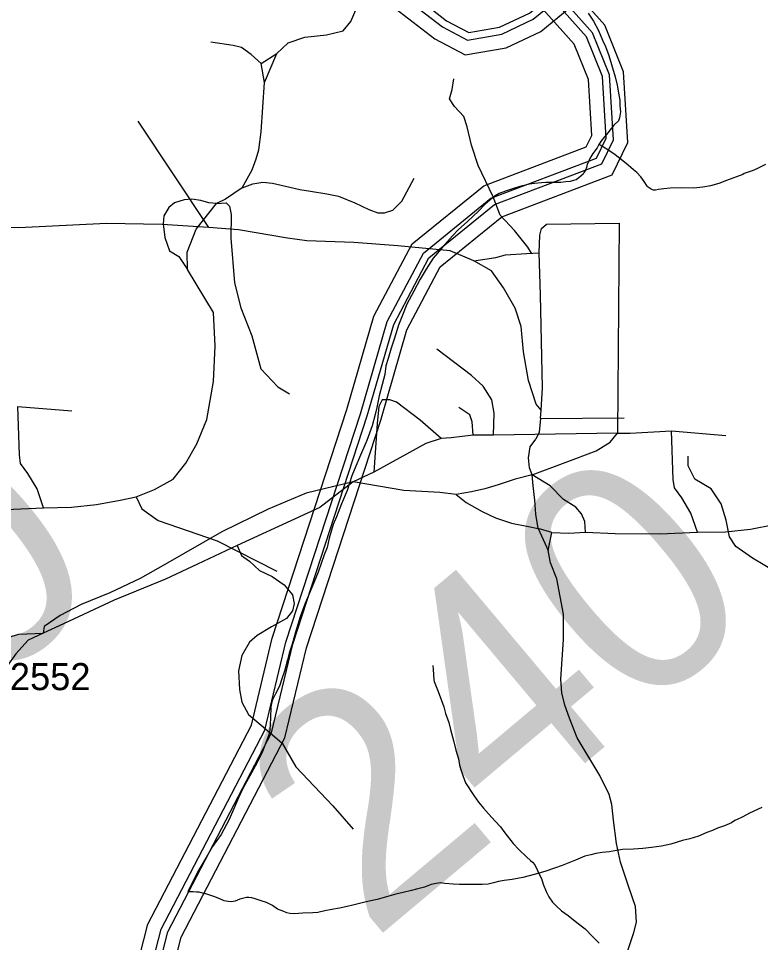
# Model space of a CAD drawing. Extents: x 2169602 to 2449496, y 721995 to 810662.
# Drawn here: x 2392905 to 2396327, y 779180 to 783443 of the extents above; entities that cross this region are included whole.
import ezdxf

# ---------------------------------------------------------------- set-up
doc = ezdxf.new("R2010")
doc.units = 0
doc.layers.add('Default', color=7, linetype='Continuous')

msp = doc.modelspace()

# ---------------------------------------------------------------- linework, layer by layer
at = {"layer": 'Default'}
for p, q in [((2394024, 783234.9), (2394096.1, 783280.5)), ((2394039.2, 783147.6), (2394096.1, 783280.5)), ((2394039.2, 783147.6), (2394024, 783234.9)), ((2393783.3, 782479), (2393456.7, 782969.1)), ((2392901.1, 781652.6), (2393150.9, 781632.1)), ((2395311.8, 781596.6), (2395698.8, 781600.8)), ((2395095.1, 781520), (2395001.8, 781520)), ((2395667.3, 781529.4), (2395095.1, 781520)), ((2395667.3, 781529.4), (2395726.4, 781530)), ((2395726.4, 781530), (2395916.9, 781539.7)), ((2395916.9, 781539.7), (2396166.7, 781519.3)), ((2394543.1, 781348.8), (2394448.3, 781304.2)), ((2395364.9, 781071), (2395301.7, 781089.5)), ((2395301.7, 781089.5), (2395347.4, 780987.4)), ((2395347.4, 780987.4), (2395364.9, 781071)), ((2393913.2, 781011.2), (2393933.9, 780964.6)), ((2393018, 780606.3), (2392949.7, 780575))]:
    msp.add_line(p, q, dxfattribs=at)
for points in [[(2393512.5, 779044.4), (2393562.5, 779240.5), (2394040.6, 780159), (2394138.1, 780565.7), (2394482.3, 781618.6), (2394604.7, 782043.9), (2394772.1, 782359.9), (2395083.7, 782613.3), (2395571.2, 782798.7), (2395615.3, 782889.6), (2395597.8, 783175), (2395523.8, 783358.5), (2395229.1, 783690.5)], [(2393447.2, 779053.6), (2393500.7, 779264), (2393978.7, 780182.1), (2394074.9, 780583.6), (2394419.5, 781637.9), (2394543.5, 782068.6), (2394720.3, 782402.4), (2395050.5, 782670.9), (2395523.5, 782850.7), (2395548.7, 782902.8), (2395533, 783160.4), (2395467.2, 783323.4), (2395180.1, 783646.9)], [(2393610.6, 779030.6), (2393655, 779205.1), (2394133.5, 780124.3), (2394232.9, 780538.9), (2394576.4, 781589.7), (2394696.4, 782006.8), (2394849.7, 782296.1), (2395133.5, 782526.9), (2395642.7, 782720.6), (2395715.1, 782869.9), (2395695.1, 783197), (2395608.7, 783411.1), (2395399.4, 783646.9)], [(2393545.2, 779039.8), (2393593.3, 779228.7), (2394071.5, 780147.4), (2394169.7, 780556.8), (2394513.6, 781609), (2394635.3, 782031.5), (2394798, 782338.6), (2395100.3, 782584.5), (2395595, 782772.6), (2395648.5, 782883.1), (2395630.3, 783182.4), (2395552.1, 783376), (2395350.3, 783603.4)], [(2394625.4, 783586.1), (2394860.9, 783404.4), (2394976.2, 783343.1), (2395133.8, 783370.9), (2395278.7, 783438.7), (2395454.8, 783584.6)], [(2394585.3, 783534.1), (2394825.2, 783349.1), (2394965.4, 783274.5), (2395153.8, 783307.8), (2395314.2, 783382.9), (2395496.7, 783534.1)], [(2394096.1, 783280.5), (2394149.2, 783329.9), (2394225, 783356.1), (2394325.1, 783367.8), (2394401.7, 783385.5), (2394437.7, 783428.6), (2394460.5, 783481.8)], [(2394813.8, 783482.1), (2394878.8, 783432.1), (2394981.6, 783377.4), (2395123.8, 783402.4), (2395261, 783466.7), (2395277.1, 783480)], [(2395532.4, 783466.8), (2395556.6, 783430.7), (2395580.6, 783386.9), (2395598.9, 783343.1), (2395611.4, 783313.3), (2395627.8, 783271.1), (2395639.9, 783229.5), (2395656.1, 783173.5), (2395666.3, 783135.4), (2395674.3, 783089.6), (2395678.4, 783065.5), (2395678.8, 783039.5), (2395680.9, 783011.5), (2395677.2, 782983.7), (2395671.5, 782969.6), (2395651.2, 782949.6), (2395623.3, 782915.2), (2395594, 782879.1), (2395581.4, 782861.1)], [(2394024, 783234.9), (2393977.7, 783276.5), (2393933.6, 783308.9), (2393895.3, 783317.8), (2393792.2, 783332.5)], [(2393936.5, 782660.5), (2393982.2, 782745), (2394001.2, 782794.4), (2394012.6, 782836.2), (2394024, 782919.7), (2394039.2, 783147.6)], [(2395271, 782359.3), (2395254.2, 782386.8), (2395192, 782464.6), (2395125.9, 782534.6), (2395094.8, 782620.2), (2395024.8, 782764.1), (2394993.7, 782857.5), (2394974.3, 782943.1), (2394958.8, 782989.8), (2394916, 783036.4), (2394892.7, 783071.4), (2394904.3, 783114.2), (2394912.1, 783164.8)], [(2395581.4, 782861.1), (2395574.3, 782845.2), (2395554.2, 782819), (2395540.2, 782796.7), (2395534.3, 782781), (2395528.3, 782771), (2395524.2, 782755), (2395520.5, 782742.9), (2395514.2, 782732.9), (2395508.7, 782724.9), (2395500.5, 782716.8), (2395488.8, 782706.8), (2395476.7, 782698.5), (2395465, 782694.6), (2395449, 782690.5), (2395428.7, 782688.3), (2395406.5, 782686.3), (2395378.6, 782686.1), (2395336.8, 782686), (2395316.5, 782683.8), (2395285.1, 782681.6), (2395261.2, 782677.6), (2395249.3, 782675.2), (2395216.9, 782667.2), (2395182.8, 782656.9), (2395151.5, 782646.6), (2395121.3, 782634.6), (2395103.1, 782624.3), (2395079.7, 782606.4), (2395055.5, 782584.1), (2395026, 782554.1), (2394975.7, 782505.7), (2394932.5, 782467.6), (2394906.2, 782439.6), (2394860.9, 782387.2), (2394836.7, 782359.2), (2394817.2, 782337), (2394785, 782286.7), (2394757.3, 782240.6), (2394727.6, 782184.7), (2394696.4, 782124.5), (2394676.6, 782074.3), (2394656.7, 782028.3), (2394644.8, 781988.3), (2394635.5, 781958), (2394623.2, 781922.2), (2394609.7, 781874), (2394599.7, 781839.8), (2394593.9, 781800.1), (2394582.4, 781753.9), (2394568.5, 781701.7), (2394557, 781647.8), (2394549.2, 781615.8), (2394535.5, 781563.5), (2394511.7, 781495.7), (2394478.3, 781417.2), (2394460.6, 781377.3), (2394442.6, 781333.3), (2394421.1, 781265.2), (2394393.8, 781202.8), (2394371.8, 781142.9), (2394355.9, 781108.7), (2394338.4, 781044.9), (2394328.6, 781002.6), (2394314.8, 780968.6), (2394287, 780888.4), (2394257.4, 780818.2), (2394226.1, 780740.2), (2394204.5, 780682.2), (2394182.8, 780612.1), (2394167.4, 780556), (2394153.7, 780513.9), (2394145.7, 780483.9), (2394131.7, 780431.6), (2394119.8, 780395.7), (2394110, 780367.6), (2394102, 780349.7), (2394090.7, 780327.5), (2394076.6, 780299.6), (2394072.9, 780289.6), (2394068.8, 780267.5), (2394067.3, 780215.4), (2394065.3, 780187.3), (2394063.7, 780159.6), (2394059.5, 780137.5), (2394030.2, 780061.2), (2394004.2, 780007.2), (2393939, 779890.9), (2393919.3, 779846.8), (2393901.5, 779804.5), (2393875.8, 779746.7), (2393840.1, 779678.3), (2393800.2, 779622.2), (2393770.6, 779572), (2393731.5, 779507.7), (2393703.4, 779449.5), (2393685.5, 779413.6)], [(2396350, 782769.6), (2396310, 782749.3), (2396288.5, 782739.2), (2396252.4, 782726.8), (2396246.2, 782722.9), (2396170.4, 782694.6), (2396134.5, 782680.5), (2396096.7, 782670), (2396060.9, 782663.7), (2396018.8, 782659.5), (2395962.6, 782661.5), (2395910.8, 782659.1), (2395880.6, 782656.8), (2395856.6, 782652.8), (2395842.7, 782650.8), (2395832.8, 782650.7), (2395828.9, 782652.5), (2395823, 782654.6), (2395808.4, 782664.5), (2395804.7, 782668.3), (2395790.6, 782690.3), (2395774.4, 782712.3), (2395756.4, 782732), (2395740.6, 782744.1), (2395716.2, 782766.1), (2395684.2, 782791.6), (2395656.1, 782813.7), (2395617.9, 782839.4), (2395587.6, 782857.3), (2395581.4, 782861.1)], [(2393936.5, 782660.5), (2393985.8, 782679.5), (2394031.4, 782687.1), (2394076.9, 782683.3), (2394156.6, 782664.3), (2394202.2, 782652.9), (2394251.5, 782645.3), (2394327.4, 782633.9), (2394380.6, 782622.5), (2394456.5, 782592.2), (2394521, 782561.8), (2394562.8, 782546.6), (2394593.1, 782546.6), (2394631.1, 782558), (2394672.8, 782599.8), (2394729.8, 782706.1)], [(2393936.5, 782660.5), (2393860, 782609.3), (2393818.7, 782588.6), (2393783.4, 782591.6), (2393745.1, 782603.4), (2393703.9, 782609.3), (2393668.6, 782606.3), (2393624.4, 782591.6), (2393597.9, 782571), (2393574.4, 782532.7), (2393571.4, 782494.4), (2393580.3, 782432.5), (2393600.9, 782370.6), (2393645, 782344.1), (2393684.3, 782285.2)], [(2393447.2, 781235), (2393532.7, 781270), (2393618.3, 781316.6), (2393676.6, 781390.5), (2393727.1, 781480), (2393773.8, 781592.8), (2393804.9, 781767.9), (2393812.6, 781931.2), (2393804.9, 782086.8), (2393684.3, 782285.2), (2393682.5, 782364.4), (2393724.3, 782470.8), (2393818.7, 782588.6)], [(2393818.7, 782588.6), (2393862.9, 782591.6), (2393877.6, 782576.8), (2393886.4, 782538.6), (2393883.5, 782429.5), (2393901.2, 782223.3), (2393930.6, 782108.4), (2393980.7, 781978.8), (2394021.9, 781825.6), (2394101.4, 781743.1), (2394154.4, 781710.7)], [(2393783.3, 782479), (2393567.5, 782492.6), (2393310.9, 782496.5), (2392906.6, 782477), (2392292.4, 782488.7)], [(2395305.6, 782361.5), (2395309.5, 782443.1), (2395317.3, 782474.3), (2395340.6, 782493.7), (2395674.9, 782497.6), (2395667.3, 781529.4)], [(2395005, 782324.4), (2394895.1, 782370.1), (2394654.1, 782393.4), (2394451.9, 782409), (2394234.2, 782416.7), (2394144.8, 782428.4), (2393919.3, 782467.3), (2393783.3, 782479)], [(2395005, 782324.4), (2395107, 782340), (2395151.2, 782351.8), (2395248.4, 782357.9), (2395305.6, 782361.5)], [(2395321.9, 781739), (2395313.1, 782167.4), (2395305.6, 782361.5)], [(2395316, 781635.9), (2395292.7, 781663.1), (2395257.7, 781772), (2395234.4, 781904.3), (2395222.7, 782021), (2395195.5, 782106.6), (2395141.1, 782199.9), (2395086.7, 782277.7), (2395005, 782324.4)], [(2395095.1, 781520), (2395099, 781621.1), (2395087.4, 781683.3), (2395048.5, 781745.6), (2394994.1, 781796.1), (2394834.7, 781916.7)], [(2395311.8, 781596.6), (2395316, 781635.9), (2395321.9, 781739)], [(2394854.1, 781504.4), (2394756.9, 781590), (2394648.1, 781671.7), (2394617, 781683.3), (2394582, 781683.3), (2394566.4, 781652.2), (2394558.7, 781574.4), (2394543.1, 781348.8)], [(2393020.3, 781184.9), (2392990.5, 781273.3), (2392947.8, 781343.3), (2392914.7, 781390), (2392908.9, 781428.9), (2392901.1, 781652.6)], [(2395001.8, 781520), (2394997.9, 781582.2), (2394986.3, 781613.3), (2394935.7, 781648.3)], [(2395311.8, 781596.6), (2395306, 781534.6), (2395291.3, 781502.2)], [(2395001.8, 781520), (2394900.8, 781508.3), (2394854.1, 781504.4)], [(2395274.5, 781336.5), (2395414.2, 781390), (2395568.6, 781447.2), (2395634.2, 781488.5), (2395667.3, 781529.4)], [(2396036.1, 781072), (2396006.3, 781160.5), (2395963.6, 781230.5), (2395930.5, 781277.2), (2395924.7, 781316.1), (2395916.9, 781539.7)], [(2394854.1, 781504.4), (2394784.1, 781481.1), (2394543.1, 781348.8)], [(2395274.5, 781336.5), (2395260.9, 781369.6), (2395257, 781416.2), (2395264.8, 781466.8), (2395291.3, 781502.2)], [(2396183.6, 781051.7), (2396168.4, 781127.7), (2396145.7, 781203.6), (2396100.1, 781272), (2396024.2, 781317.6), (2395993.8, 781378.3), (2395993.8, 781423.9)], [(2394448.3, 781304.2), (2394231.9, 781252.4), (2394057, 781178.5), (2393843.2, 781073.5), (2393582.7, 780925.7), (2393466.6, 780859.1), (2393326.6, 780792.9), (2393194.4, 780738.5), (2393097.3, 780687.9), (2393023.4, 780637.3), (2393018, 780606.3)], [(2394448.3, 781304.2), (2394293.9, 781186.3), (2393913.2, 781011.2)], [(2394922.7, 781247), (2394848.3, 781255.5), (2394682.6, 781264.2), (2394448.3, 781304.2)], [(2395274.5, 781336.5), (2395194.8, 781317), (2395117.1, 781291.8), (2395054.9, 781272.3), (2394994.6, 781258.7), (2394922.7, 781247)], [(2395301.7, 781089.5), (2395290.1, 781155.6), (2395286.2, 781219.8), (2395278.4, 781285.9), (2395274.5, 781336.5)], [(2395519.4, 781072), (2395517.5, 781122.6), (2395501.9, 781157.6), (2395474.7, 781188.7), (2395418.4, 781223.7), (2395356.2, 781285.9), (2395274.5, 781336.5)], [(2393020.3, 781184.9), (2393149.9, 781187.8), (2393264.7, 781199.6), (2393373.6, 781220.2), (2393447.2, 781235)], [(2393447.2, 781235), (2393474.4, 781180.5), (2393548.3, 781126), (2393820.4, 781032.7), (2394096.4, 780892.7)], [(2394922.7, 781247), (2394969.3, 781210.1), (2395043.2, 781167.3), (2395105.4, 781138.1), (2395179.3, 781114.8), (2395257, 781099.2), (2395301.7, 781089.5)], [(2392503.6, 781184.8), (2392640.6, 781180), (2392846.7, 781178), (2393020.3, 781184.9)], [(2396036.1, 781072), (2396165.7, 781075), (2396280.5, 781086.8), (2396389.4, 781107.4), (2396463, 781122.1)], [(2395364.9, 781071), (2395443.6, 781068.1), (2395519.4, 781072)], [(2395519.4, 781072), (2395656.5, 781067.1), (2395862.5, 781065.2), (2396036.1, 781072)], [(2397735.1, 780293.4), (2397694.2, 780322.6), (2397625.9, 780398.5), (2397360.2, 780421.3), (2396927.5, 780451.7), (2396601.1, 780444.1), (2396555.6, 780482.1), (2396532.8, 780565.6), (2396532.8, 780656.8), (2396517.6, 780710), (2396456.9, 780763.1), (2396434.1, 780808.7), (2396422.5, 780855.4), (2396403.8, 780884.6), (2396289.9, 780953), (2396214, 781006.2), (2396183.6, 781051.7)], [(2393913.2, 781011.2), (2393730.4, 780925.7), (2393582.7, 780855.7), (2393345.6, 780758.4), (2393112.3, 780649.5), (2393018, 780606.3)], [(2393933.9, 780964.6), (2393970, 780938.8), (2394016.7, 780896), (2394075, 780868.8), (2394129.4, 780829.9), (2394168.3, 780783.2), (2394176, 780744.3), (2394168.3, 780709.3), (2394141.1, 780674.3), (2394071.1, 780635.4), (2394005, 780596.5), (2393970, 780565.4), (2393935, 780503.1), (2393919.5, 780433.1), (2393923.4, 780347.6), (2393935, 780289.2), (2393966.1, 780230.9), (2394043.9, 780164.7), (2394121.6, 780098.6), (2394183.8, 779989.7), (2394354.9, 779810.8), (2394448.2, 779701.9)], [(2395754.6, 779273), (2395749.8, 779345.9), (2395718.7, 779439.3), (2395681.7, 779550.1), (2395662.3, 779635.7), (2395648.7, 779744.6), (2395640.9, 779816.6), (2395629.3, 779863.2), (2395586.5, 779950.8), (2395481.5, 780123.9), (2395445.6, 780214.3), (2395424.2, 780274.6), (2395410.6, 780331), (2395406.7, 780395.2), (2395418.4, 780578), (2395418.4, 780694.7), (2395388.2, 780857.1), (2395359.1, 780931), (2395347.4, 780987.4)], [(2392121.5, 780341.7), (2392160.4, 780372.8), (2392210.9, 780388.4), (2392308.1, 780396.2), (2392401.4, 780404), (2392486.9, 780423.4), (2392580.2, 780466.2), (2392696.8, 780512.9), (2392829, 780579), (2392906.8, 780602.3), (2393018, 780606.3)], [(2392949.7, 780575), (2392893.2, 780510.9), (2392831, 780425.4), (2392803.7, 780390.3), (2392799.9, 780328.1), (2392792.1, 780013), (2392780.4, 779663), (2392768.8, 779254.5), (2392768.8, 779141.7), (2392776.5, 779098.9), (2392776.5, 779079.5)], [(2394815.5, 780457.8), (2394818, 780439.5), (2394820.2, 780391.7), (2394822.3, 780383.7), (2394840.5, 780338), (2394856.5, 780296.2), (2394866.8, 780266.2), (2394874.6, 780236.3), (2394889.3, 780194.3), (2394897.1, 780162.3), (2394911.3, 780112.2), (2394921.5, 780066.5), (2394934, 780026.5), (2394938.3, 779998.6), (2394948.6, 779968.7), (2394954.5, 779950.8), (2394966.8, 779916.9), (2395004.8, 779857.2), (2395026.9, 779827.1), (2395049.3, 779799.3), (2395073.2, 779773.4), (2395103.4, 779739.6), (2395128, 779713.6), (2395147.9, 779685.8), (2395186, 779636.3), (2395212.5, 779608.4), (2395248.4, 779574.5), (2395266.6, 779558.4), (2395276.2, 779550.4), (2395286.7, 779538.7), (2395298.8, 779512.5), (2395308.9, 779488.7), (2395316.8, 779474.9), (2395324.8, 779449), (2395339.2, 779414.8), (2395351.3, 779391), (2395367.5, 779365.1), (2395383.9, 779349.2), (2395409.7, 779325.4), (2395440.1, 779303.8), (2395480.3, 779271.7), (2395518.2, 779242.1), (2395552.5, 779208.1), (2395582.4, 779176.4)], [(2396332.6, 779802.3), (2396276.8, 779776.2), (2396244.8, 779760), (2396219, 779747.7), (2396209.1, 779741.9), (2396192.9, 779731.7), (2396161.3, 779717.5), (2396128.9, 779707.3), (2396105.6, 779697.1), (2396079.7, 779686.8), (2396041.2, 779670.7), (2396001.4, 779658.5), (2395967.8, 779650.2), (2395913.6, 779634), (2395869.7, 779623.6), (2395824.2, 779617.6), (2395784, 779613.5), (2395741.8, 779610.9), (2395690.1, 779609), (2395662.2, 779604.7), (2395630.2, 779598.6), (2395596.4, 779594.4), (2395567.9, 779590.2), (2395543.9, 779584), (2395516.2, 779577.7), (2395474, 779559.7), (2395412.7, 779535.4), (2395376.2, 779523), (2395336.4, 779508.8), (2395288.6, 779494.5), (2395230.8, 779480.1), (2395181.2, 779469.8), (2395144.9, 779466), (2395119.1, 779461.7), (2395095.1, 779455.6), (2395070.7, 779449.6), (2395043.2, 779447.3), (2395025.1, 779447.1), (2395000.9, 779447.2), (2394973.3, 779446.9), (2394939.2, 779446.7), (2394909.5, 779448.4), (2394870.9, 779452.2), (2394849.2, 779454.3), (2394831, 779452.2), (2394807.4, 779448), (2394777.2, 779435.6), (2394741.1, 779425.6), (2394717.2, 779419.5), (2394679.2, 779411), (2394645.6, 779403.1), (2394559.5, 779378.4), (2394521.5, 779370.4), (2394489.5, 779362.2), (2394447.5, 779352), (2394420, 779345.6), (2394386, 779337.7), (2394349.7, 779331.5), (2394318.1, 779325.3), (2394286.1, 779318.8), (2394261.9, 779316.7), (2394216, 779314.7), (2394176.2, 779312.3), (2394156.1, 779314.1), (2394142.4, 779316.2), (2394128, 779322), (2394099.9, 779334), (2394076.2, 779349.7), (2394047.9, 779363.8), (2394024.1, 779371.4), (2393996, 779381.3), (2393981.6, 779385.1), (2393967.7, 779387.2), (2393955.8, 779387), (2393937.5, 779382.8), (2393925.4, 779379), (2393904.1, 779370.9), (2393886.1, 779366.7), (2393871.9, 779368.5), (2393853.9, 779372.4), (2393836, 779380.4), (2393809.6, 779390.4), (2393787.7, 779398.3), (2393769.4, 779404.2), (2393753.4, 779407.8), (2393737.6, 779411.9), (2393725.7, 779411.6)], [(2393725.7, 779411.6), (2393709.7, 779413.6), (2393695.8, 779413.7), (2393685.5, 779413.6)], [(2395223.8, 778423.3), (2395347.2, 778595.4), (2395485.2, 778735.4), (2395551.3, 778787.9), (2395621.3, 778871.6), (2395650.6, 778931.7), (2395675.1, 779011.3), (2395687.3, 779054.1), (2395699.6, 779097), (2395742.4, 779225.5), (2395754.6, 779273)]]:
    msp.add_lwpolyline(points, dxfattribs=at)

# ---------------------------------------------------------------- texts
for p in [(2391515, 779291.6), (2394530.9, 779178.7)]:
    msp.add_text('240', height=1066.27, rotation=40, dxfattribs=at).set_placement(p)
msp.add_text('2552', height=125, dxfattribs=at).set_placement((2392865.1, 780343.9))

doc.saveas('drawing.dxf')
